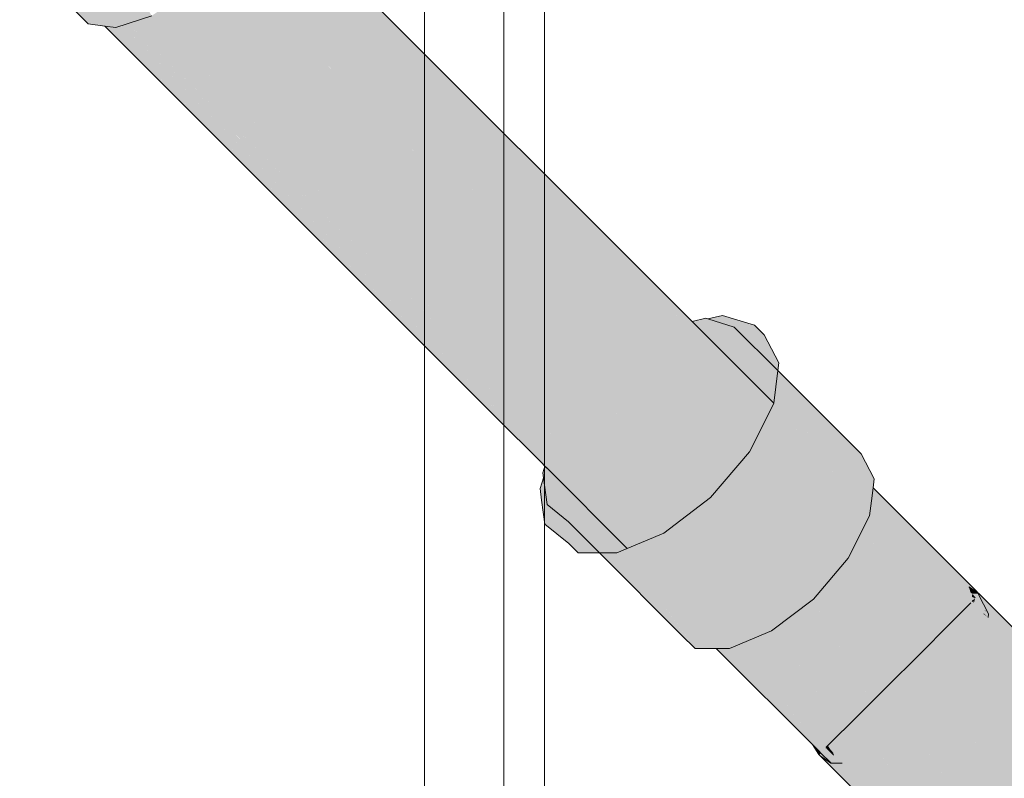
# Model space of a CAD drawing. Header units: millimetres. Extents: x 321 to 585, y -277 to 9.
# Tile 412 of 656: x 513.807 to 514.566, y -201.86 to -201.276. Entities that reach past the tile are written whole.
import ezdxf

# ---------------------------------------------------------------- set-up
doc = ezdxf.new("R2010")
doc.units = ezdxf.units.MM
doc.header["$MEASUREMENT"] = 0
for name, color, linetype, lineweight in [('IFC-Elemento construtivo genérico-Contorno', 253, 'Continuous', 5), ('TQ-Condutos', 3, 'Continuous', 25), ('TQ-Conexões', 9, 'Continuous', 18)]:
    doc.layers.add(name, color=color, linetype=linetype, lineweight=lineweight)

msp = doc.modelspace()

# ---------------------------------------------------------------- hatches: boundary and pattern name
at = {"layer": 'TQ-Condutos', "linetype": 'Continuous'}
for points in [[(514.30808, -201.49144), (514.01394, -201.1973), (513.98532, -201.16868), (513.9862, -201.17155), (514.01868, -201.20383)], [(514.38684, -201.57447), (514.38795, -201.57229), (514.38806, -201.57142), (514.32586, -201.50922), (514.3252, -201.50856), (514.31699, -201.50035), (514.31172, -201.49874), (514.31699, -201.50035), (514.30808, -201.49144), (514.01868, -201.20383), (513.9862, -201.17155), (513.99019, -201.18455), (514.02088, -201.20686), (514.29707, -201.48806), (514.02088, -201.20686), (513.99019, -201.18455), (513.99059, -201.18511), (514.04165, -201.23544), (514.04199, -201.23592), (514.04165, -201.23544), (513.99026, -201.18478), (514.04226, -201.23629), (514.29617, -201.48778), (514.30521, -201.49674), (514.31933, -201.51073), (514.30576, -201.49691), (514.31869, -201.51007), (514.31933, -201.51073)], [(514.21472, -201.61712), (514.27812, -201.68218), (514.28099, -201.68098), (514.28166, -201.6807), (514.28287, -201.68019), (514.28716, -201.67839), (514.28734, -201.67832), (514.21749, -201.60871), (514.2874, -201.67829), (514.28759, -201.67821), (514.28882, -201.67769), (514.293, -201.67594), (514.21761, -201.60832), (514.293, -201.67594), (514.30081, -201.67267), (514.30301, -201.67175), (514.30898, -201.66732), (514.30919, -201.66716), (514.30952, -201.66691), (514.30961, -201.66684), (514.22571, -201.58367), (514.30961, -201.66684), (514.30989, -201.66663), (514.31121, -201.66562), (514.31551, -201.66235), (514.22596, -201.58291), (514.31551, -201.66235), (514.32475, -201.65532), (514.32696, -201.65363), (514.33413, -201.64817), (514.33459, -201.64783), (514.33469, -201.64775), (514.23657, -201.55061), (514.33585, -201.64836), (514.23687, -201.54968), (514.335, -201.64751), (514.33645, -201.64641), (514.33947, -201.6441), (514.34063, -201.64275), (514.34165, -201.64155), (514.34932, -201.63254), (514.35005, -201.63168), (514.3522, -201.62916), (514.35336, -201.62779), (514.35675, -201.62381), (514.25789, -201.52495), (514.35715, -201.62335), (514.35736, -201.62309), (514.35843, -201.62185), (514.36164, -201.61807), (514.25876, -201.52475), (514.36164, -201.61807), (514.36555, -201.61348), (514.36892, -201.60953), (514.36939, -201.60897), (514.37037, -201.60703), (514.37424, -201.59939), (514.37436, -201.59916), (514.29192, -201.51708), (514.37439, -201.5991), (514.37449, -201.59889), (514.37503, -201.59784), (514.37673, -201.59446), (514.29243, -201.51696), (514.37673, -201.59446), (514.38002, -201.58797), (514.38088, -201.58626), (514.38102, -201.58599), (514.38419, -201.57973), (514.38443, -201.57924), (514.38518, -201.57777), (514.31933, -201.51073), (514.31597, -201.51151), (514.31933, -201.51073), (514.31867, -201.51007), (514.30521, -201.49674), (514.30182, -201.4957), (514.30521, -201.49674), (514.29617, -201.48778), (514.04226, -201.23629), (513.9906, -201.18511), (513.99314, -201.18861), (513.9906, -201.18511), (513.99026, -201.18478), (513.99018, -201.18454), (513.98453, -201.17911), (513.98435, -201.17989), (513.99072, -201.18626), (513.99324, -201.18875), (514.04446, -201.23931), (513.99324, -201.18875), (513.99333, -201.18887), (514.04629, -201.24183), (514.2905, -201.48604), (514.29942, -201.49497), (514.31531, -201.51085), (514.29942, -201.49497), (514.28354, -201.49009), (514.29942, -201.49497), (514.2905, -201.48604), (514.04629, -201.24183), (513.99333, -201.18887), (514.00187, -201.20063), (514.00458, -201.20435), (514.05553, -201.25455), (514.00458, -201.20435), (514.00187, -201.20063), (513.99333, -201.18887), (513.98435, -201.17989), (513.9835, -201.18358), (514.00838, -201.20958), (513.98673, -201.18696), (513.9835, -201.18358), (513.98013, -201.19815), (514.03134, -201.24118), (514.06849, -201.27239), (514.26566, -201.47841), (514.27406, -201.48719), (514.30008, -201.51437), (514.30072, -201.51504), (514.30005, -201.51438), (514.27125, -201.48632), (514.26113, -201.48322), (514.25754, -201.48212), (514.29177, -201.5163), (514.25754, -201.48212), (514.2569, -201.48192), (514.25671, -201.48187), (514.29126, -201.51641), (514.22437, -201.47194), (514.27063, -201.52119), (514.27126, -201.52186), (514.27058, -201.5212), (514.21686, -201.46964), (514.20092, -201.46475), (514.21686, -201.46964), (514.27126, -201.52186), (514.22437, -201.47194), (514.29126, -201.51641), (514.25671, -201.48187), (514.23165, -201.47418), (514.25671, -201.48187), (514.2569, -201.48192), (514.25754, -201.48212), (514.26113, -201.48322), (514.27125, -201.48632), (514.30072, -201.51504), (514.27406, -201.48719), (514.26566, -201.47841), (514.10645, -201.32464), (514.26566, -201.47841), (514.06849, -201.27239), (514.03134, -201.24118), (513.98013, -201.19815), (514.0497, -201.26643), (513.9794, -201.20128), (514.05346, -201.27162), (514.10012, -201.31593), (514.05346, -201.27162), (513.9794, -201.20128), (514.05681, -201.27622), (514.10557, -201.32342), (514.05681, -201.27622), (514.05742, -201.27706), (514.05681, -201.27622), (513.9794, -201.20128), (513.97928, -201.20181), (514.05797, -201.27781), (513.97928, -201.20181), (514.05966, -201.28014), (513.97928, -201.20181), (513.9794, -201.20128), (514.0497, -201.26643), (513.98013, -201.19815), (513.97869, -201.20059), (513.97844, -201.201), (513.97754, -201.20254), (513.97882, -201.20382), (514.06187, -201.28319), (514.10918, -201.3284), (514.26196, -201.47727), (514.10918, -201.3284), (514.06187, -201.28319), (514.06393, -201.28602), (514.11241, -201.33283), (514.06393, -201.28602), (514.06187, -201.28319), (513.97882, -201.20382), (514.07131, -201.29617), (513.97882, -201.20382), (513.97754, -201.20254), (513.97748, -201.20263), (513.97879, -201.20394), (514.07145, -201.29637), (514.12397, -201.34875), (514.12416, -201.34901), (514.24856, -201.47316), (514.12416, -201.34901), (514.12397, -201.34875), (514.07145, -201.29637), (514.07157, -201.29653), (514.07145, -201.29637), (513.97879, -201.20394), (514.07208, -201.29724), (514.12496, -201.35011), (514.24776, -201.47291), (513.97748, -201.20263), (513.97512, -201.20663), (514.21615, -201.4632), (513.96345, -201.22641), (514.20732, -201.46048), (513.96359, -201.22654), (513.96301, -201.22715), (513.96297, -201.22723), (513.96486, -201.2315), (513.96297, -201.22723), (513.96203, -201.22882), (513.96498, -201.23177), (513.96203, -201.22882), (513.96296, -201.22721), (513.96172, -201.22851), (513.96159, -201.22865), (513.96193, -201.22899), (513.9652, -201.23225), (514.18853, -201.45471), (514.19756, -201.46372), (514.25809, -201.52409), (514.19756, -201.46372), (514.19646, -201.46338), (514.19756, -201.46372), (514.18853, -201.45471), (513.96521, -201.23227), (514.18726, -201.45432), (514.18679, -201.45385), (514.18684, -201.45419), (514.18724, -201.4571), (514.19258, -201.46219), (514.19626, -201.46332), (514.25723, -201.52429), (514.24818, -201.51524), (514.24422, -201.5273), (514.24818, -201.51524), (514.24681, -201.51387), (514.19626, -201.46332), (514.19258, -201.46219), (514.18724, -201.4571), (514.18773, -201.46071), (514.18894, -201.46956), (514.18913, -201.47092), (514.24257, -201.52677), (514.24329, -201.52751), (514.24393, -201.52819), (514.24329, -201.52751), (514.24257, -201.52677), (514.24225, -201.52775), (514.24257, -201.52677), (514.18913, -201.47092), (514.18983, -201.47607), (514.1899, -201.47657), (514.23893, -201.52852), (514.24196, -201.52864), (514.23893, -201.52852), (514.23502, -201.52943), (514.23565, -201.5301), (514.23996, -201.53472), (514.24131, -201.53617), (514.23992, -201.53485), (514.19157, -201.4888), (514.19383, -201.50531), (514.19157, -201.4888), (514.24131, -201.53617), (514.19061, -201.48177), (514.23502, -201.52943), (514.23893, -201.52852), (514.1899, -201.47657), (514.19054, -201.48127), (514.1899, -201.47657), (514.18983, -201.47607), (514.18913, -201.47092), (514.18894, -201.46956), (514.18773, -201.46071), (514.18724, -201.4571), (514.18638, -201.46029), (514.18724, -201.4571), (514.18684, -201.45419), (514.18679, -201.45385), (514.18245, -201.44951), (514.18292, -201.45299), (514.18245, -201.44951), (513.96159, -201.22865), (513.96114, -201.22913), (513.95944, -201.23092), (514.1674, -201.44822), (514.18381, -201.4595), (514.1674, -201.44822), (514.17587, -201.45707), (514.18475, -201.46635), (514.17587, -201.45707), (514.17281, -201.45613), (514.17587, -201.45707), (514.1674, -201.44822), (514.16141, -201.44638), (514.16972, -201.45518), (514.18551, -201.47191), (514.16972, -201.45518), (514.16625, -201.45412), (514.16972, -201.45518), (514.16141, -201.44638), (514.1674, -201.44822), (513.95944, -201.23092), (513.95876, -201.23164), (513.95814, -201.23229), (514.15612, -201.44475), (514.16428, -201.45351), (514.18621, -201.47704), (513.95814, -201.23229), (513.94209, -201.24921), (513.9411, -201.25026), (514.18725, -201.48469), (513.9411, -201.25026), (513.93887, -201.25261), (514.18971, -201.50267), (514.19406, -201.50701), (514.18971, -201.50267), (513.93887, -201.25261), (513.93872, -201.25277), (514.18988, -201.50393), (514.19422, -201.50815), (514.23549, -201.54831), (514.19422, -201.50815), (514.18988, -201.50393), (514.19424, -201.50829), (514.23519, -201.54924), (514.19424, -201.50829), (514.19774, -201.53386), (514.19816, -201.53693), (514.22855, -201.56942), (514.22991, -201.57087), (514.22852, -201.56953), (514.1987, -201.54093), (514.20073, -201.55571), (514.1987, -201.54093), (514.22991, -201.57087), (514.19816, -201.53693), (514.19774, -201.53386), (514.19424, -201.50829), (514.18988, -201.50393), (513.93495, -201.25564), (514.19375, -201.53222), (514.19437, -201.53677), (514.19668, -201.5537), (514.20105, -201.55805), (514.22458, -201.58153), (514.20105, -201.55805), (514.20117, -201.55898), (514.20105, -201.55805), (514.19668, -201.5537), (514.19683, -201.5548), (514.2012, -201.55916), (514.22433, -201.58229), (514.2012, -201.55916), (514.20388, -201.5788), (514.2012, -201.55916), (514.19683, -201.5548), (514.19668, -201.5537), (514.19437, -201.53677), (514.19375, -201.53222), (513.95179, -201.27363), (513.93519, -201.2559), (513.93495, -201.25564), (513.93477, -201.25576), (513.92243, -201.26409), (513.91586, -201.26853), (513.9152, -201.26897), (513.91284, -201.27056), (513.9127, -201.27066), (513.90967, -201.27271), (514.20002, -201.57814), (513.89079, -201.27913), (514.20028, -201.58002), (514.20463, -201.58425), (514.22046, -201.59964), (514.20443, -201.58277), (514.2191, -201.5982), (514.22046, -201.59964), (514.21907, -201.59829), (514.20463, -201.58425), (514.20597, -201.59403), (514.20463, -201.58425), (514.20028, -201.58002), (513.88871, -201.27981), (514.20202, -201.59274), (514.20639, -201.59711), (514.21623, -201.60693), (514.20639, -201.59711), (514.20644, -201.59751), (514.20639, -201.59711), (514.20202, -201.59274), (514.20209, -201.59332), (514.20647, -201.5977), (514.2161, -201.60732), (514.20647, -201.5977), (514.20766, -201.60637), (514.20647, -201.5977), (514.20209, -201.59332), (514.20202, -201.59274), (513.88862, -201.27984), (513.88666, -201.28049), (514.20382, -201.60593), (514.20821, -201.61044), (514.21334, -201.61571)], [(514.21615, -201.4632), (513.97879, -201.21052), (513.96442, -201.22566), (513.97879, -201.21052), (513.97512, -201.20663), (513.96408, -201.22534), (513.96345, -201.22641), (513.96359, -201.22654)], [(513.93549, -201.25617), (514.18988, -201.50393), (513.93891, -201.25296), (513.93872, -201.25277), (513.93786, -201.25368), (513.93495, -201.25564)], [(514.20002, -201.57814), (513.90983, -201.27288), (513.90964, -201.27273), (513.90901, -201.27315), (513.8911, -201.27903), (513.89488, -201.28269), (513.8911, -201.27903), (513.89079, -201.27913), (513.89464, -201.28285)], [(514.20202, -201.59274), (513.89292, -201.28402), (513.88871, -201.27981), (513.88862, -201.27984), (513.89284, -201.28406)], [(514.20028, -201.58002), (513.89462, -201.28286), (513.89079, -201.27913), (513.88871, -201.27981), (513.89301, -201.28395)], [(514.20388, -201.60642), (513.87697, -201.28367), (513.87451, -201.28124), (513.87293, -201.28102), (513.87596, -201.284)], [(514.27592, -201.6831), (514.27812, -201.68218), (514.2312, -201.63403), (514.21472, -201.61712), (514.2142, -201.61872), (514.21472, -201.61712), (514.21333, -201.61575), (514.20825, -201.61074), (514.21472, -201.61712), (514.20821, -201.61044), (514.20382, -201.60593), (513.87451, -201.28124), (514.20388, -201.60642), (513.87293, -201.28102), (514.20435, -201.60985), (514.20651, -201.6118), (514.20866, -201.61373), (514.20944, -201.61444), (514.21159, -201.61637), (514.21277, -201.61744), (514.21365, -201.61823), (514.21277, -201.61744), (514.21159, -201.61637), (514.20944, -201.61444), (514.20866, -201.61373), (514.20651, -201.6118), (514.20873, -201.61419), (514.20651, -201.6118), (514.20435, -201.60985), (513.87293, -201.28102), (514.17822, -201.58632), (514.20476, -201.61286), (514.20914, -201.61724), (514.21193, -201.62002), (514.21332, -201.62141), (514.27528, -201.68337)], [(514.20382, -201.60593), (513.88937, -201.28328), (513.88666, -201.28049), (513.88634, -201.28059), (513.88147, -201.28219), (513.87463, -201.28125), (513.87705, -201.28364), (513.87463, -201.28125), (513.87451, -201.28124), (513.87698, -201.28367)], [(514.31933, -201.51073), (514.38518, -201.57777), (514.38652, -201.57511), (514.38684, -201.57447)], [(514.29192, -201.51708), (514.37436, -201.59916), (514.37439, -201.5991)], [(514.25789, -201.52495), (514.35675, -201.62381), (514.35708, -201.62343), (514.35715, -201.62335)], [(514.23657, -201.55061), (514.33469, -201.64775), (514.33499, -201.64751)], [(514.21749, -201.60871), (514.28734, -201.67832), (514.2874, -201.67829)], [(514.53474, -201.73028), (514.52049, -201.74468), (514.54763, -201.74317)], [(520.89182, -208.08737), (514.65386, -201.83744), (514.5519, -201.74743), (514.64798, -201.84351)], [(520.87709, -208.10225), (514.64766, -201.84372), (514.54862, -201.77376), (514.63318, -201.85833)], [(520.794, -208.18524), (514.56649, -201.92504), (514.45697, -201.84819), (514.55009, -201.94131)]]:
    msp.add_hatch(color=73, dxfattribs=at).paths.add_polyline_path(points)
at = {"layer": 'TQ-Conexões', "linetype": 'Continuous'}
for points in [[(513.82139, -201.23126), (513.81686, -201.22562), (513.81298, -201.22603), (513.80737, -201.22663), (513.80748, -201.22673), (513.81606, -201.22953), (513.80748, -201.22673), (513.85999, -201.27924), (513.87293, -201.28102), (513.88147, -201.28219), (513.90901, -201.27315), (513.89927, -201.25657), (513.89031, -201.24131), (513.87519, -201.2364), (513.89031, -201.24131), (513.87735, -201.21925), (513.85724, -201.22137), (513.87086, -201.23499), (513.85724, -201.22137), (513.87735, -201.21925), (513.87242, -201.21085), (513.85613, -201.22025), (513.85352, -201.22176), (513.86709, -201.23377), (513.88914, -201.25328), (513.86709, -201.23377), (513.85352, -201.22176), (513.86615, -201.23346), (513.88669, -201.25248), (513.87556, -201.24886), (513.88669, -201.25248), (513.86615, -201.23346), (513.85352, -201.22176), (513.8451, -201.22662), (513.84493, -201.22656), (513.845, -201.22668), (513.85524, -201.24226), (513.84493, -201.22656), (513.8451, -201.22662), (513.85352, -201.22176), (513.84253, -201.22292), (513.83587, -201.22362), (513.82413, -201.22486), (513.83493, -201.23566), (513.83109, -201.23441), (513.83493, -201.23566), (513.82413, -201.22486), (513.82133, -201.22515), (513.82936, -201.23385), (513.82133, -201.22515), (513.81747, -201.22556), (513.82403, -201.23211), (513.82314, -201.23182), (513.82403, -201.23211), (513.81747, -201.22556), (513.81686, -201.22562)], [(514.39087, -201.54882), (514.35774, -201.51285), (514.33728, -201.50658), (514.33578, -201.50612), (514.3252, -201.50856), (514.32564, -201.50901), (514.33522, -201.50705), (514.32564, -201.50901), (514.32586, -201.50922), (514.33094, -201.51431), (514.34399, -201.52736), (514.289, -201.58534), (514.35645, -201.53981), (514.289, -201.58534), (514.22865, -201.63675), (514.24069, -201.64878), (514.22865, -201.63675), (514.21736, -201.62546), (514.21478, -201.62288), (514.21332, -201.62141), (514.21214, -201.62024), (514.21245, -201.62406), (514.21214, -201.62024), (514.21193, -201.62002), (514.21023, -201.62518), (514.21077, -201.62915), (514.21357, -201.64959), (514.22995, -201.66289), (514.25471, -201.6628), (514.22995, -201.66289), (514.25383, -201.68677), (514.25782, -201.69069), (514.25805, -201.69059), (514.25417, -201.68677), (514.27105, -201.68515), (514.26729, -201.68672), (514.25417, -201.68677), (514.25805, -201.69059), (514.25782, -201.69069), (514.324, -201.75561), (514.27391, -201.6867), (514.27238, -201.68459), (514.26143, -201.66952), (514.27238, -201.68459), (514.28397, -201.70053), (514.32757, -201.76051), (514.34389, -201.76045), (514.28748, -201.69557), (514.27503, -201.68347), (514.27212, -201.68021), (514.27528, -201.68337), (514.27657, -201.68283), (514.25654, -201.6628), (514.27657, -201.68283), (514.27528, -201.68337), (514.27503, -201.68347), (514.28748, -201.69557), (514.34389, -201.76045), (514.35232, -201.76042), (514.35416, -201.76041), (514.38636, -201.74692), (514.30217, -201.6721), (514.30772, -201.66828), (514.28874, -201.6493), (514.30772, -201.66828), (514.38636, -201.74692), (514.33371, -201.6485), (514.33449, -201.64996), (514.38636, -201.74692), (514.41861, -201.72237), (514.33998, -201.64372), (514.33947, -201.6441), (514.32099, -201.62473), (514.33947, -201.6441), (514.33988, -201.64362), (514.41861, -201.72237), (514.36143, -201.61833), (514.41861, -201.72237), (514.44533, -201.691), (514.36659, -201.61226), (514.3477, -201.59336), (514.36659, -201.61226), (514.36735, -201.61301), (514.36939, -201.60897), (514.36735, -201.61301), (514.44533, -201.691), (514.38381, -201.59204), (514.38058, -201.58685), (514.44533, -201.691), (514.46189, -201.65825), (514.38392, -201.58026), (514.36427, -201.56061), (514.38392, -201.58026), (514.38662, -201.58296), (514.46189, -201.65825), (514.38826, -201.57166), (514.38806, -201.57142), (514.38795, -201.57229), (514.38479, -201.57854), (514.37745, -201.56081), (514.36571, -201.54907), (514.37745, -201.56081), (514.36782, -201.53213), (514.37745, -201.56081), (514.38936, -201.561), (514.38997, -201.55606), (514.39017, -201.55448), (514.38997, -201.55606), (514.38936, -201.561), (514.39061, -201.56268), (514.42376, -201.60713), (514.38806, -201.57142), (514.46189, -201.65825), (514.46333, -201.6467), (514.46459, -201.63665), (514.46544, -201.62977), (514.45536, -201.61047), (514.39119, -201.5463), (514.35774, -201.51285)], [(514.34871, -201.50393), (514.33728, -201.50658), (514.34563, -201.50914), (514.35131, -201.53468), (514.3688, -201.51625), (514.37331, -201.51149)], [(514.38063, -201.51881), (514.37331, -201.51149), (514.36507, -201.52018), (514.36377, -201.54713), (514.29632, -201.59266), (514.25557, -201.66366), (514.26331, -201.67141), (514.25557, -201.66366), (514.24801, -201.6561), (514.23727, -201.67021), (514.23019, -201.67951), (514.2465, -201.67945), (514.23019, -201.67951), (514.2375, -201.68684), (514.24981, -201.68276), (514.25997, -201.6794), (514.26795, -201.67605), (514.25997, -201.6794), (514.24981, -201.68276), (514.2375, -201.68684), (514.25383, -201.68677), (514.26729, -201.68672), (514.27528, -201.68337), (514.27365, -201.68175), (514.27528, -201.68337), (514.29604, -201.66428), (514.27528, -201.68337), (514.30335, -201.6716), (514.33215, -201.63678), (514.30335, -201.6716), (514.33947, -201.6441), (514.36207, -201.60166), (514.38062, -201.56496), (514.38063, -201.56399), (514.38063, -201.53575), (514.38063, -201.56399), (514.38062, -201.56496), (514.38073, -201.5641), (514.38062, -201.56496), (514.36207, -201.60166), (514.33947, -201.6441), (514.36939, -201.60897), (514.38795, -201.57229), (514.38781, -201.57118), (514.38386, -201.53897), (514.38781, -201.57118), (514.38795, -201.57229), (514.38786, -201.57122), (514.38522, -201.54033), (514.3846, -201.53307), (514.38522, -201.54033), (514.38786, -201.57122), (514.38806, -201.57142), (514.39119, -201.5463), (514.39192, -201.54039)], [(514.42376, -201.60713), (514.39192, -201.56444), (514.38936, -201.561), (514.38806, -201.57142), (514.38828, -201.57164)], [(514.38795, -201.57229), (514.38806, -201.57142), (514.38786, -201.57122)], [(514.2081, -201.63729), (514.20931, -201.64613), (514.21184, -201.66463), (514.21173, -201.6481), (514.21184, -201.66463), (514.21523, -201.66174), (514.22172, -201.65621), (514.21357, -201.64959), (514.21164, -201.6355), (514.21077, -201.62915)], [(514.54588, -201.71899), (514.54506, -201.71743), (514.54474, -201.7168), (514.52722, -201.69928), (514.46459, -201.63665), (514.46444, -201.63783), (514.46372, -201.64359), (514.52155, -201.69928), (514.46372, -201.64359), (514.46369, -201.64385), (514.46367, -201.64398), (514.46366, -201.64407), (514.46344, -201.64582), (514.46673, -201.65009), (514.4905, -201.68096), (514.51189, -201.69526), (514.51536, -201.69757), (514.51563, -201.69776), (514.51536, -201.69757), (514.51189, -201.69526), (514.4905, -201.68096), (514.50461, -201.69928), (514.53125, -201.73387), (514.53912, -201.72577), (514.53475, -201.73028), (514.53917, -201.72581), (514.54011, -201.72485), (514.53917, -201.72581), (514.53475, -201.73028), (514.53125, -201.73387), (514.53569, -201.7294), (514.53127, -201.73387), (514.53142, -201.73389), (514.54531, -201.73562), (514.54976, -201.73394), (514.54326, -201.72894), (514.54992, -201.73328), (514.54994, -201.73319), (514.54206, -201.72506), (514.54104, -201.724), (514.54084, -201.7242), (514.54223, -201.72559), (514.54083, -201.72419), (514.53922, -201.72585), (514.53867, -201.7264), (514.53922, -201.72584), (514.53979, -201.72526), (514.54083, -201.72419), (514.54103, -201.72399), (514.5408, -201.72416), (514.54093, -201.72403), (514.54074, -201.7241), (514.51592, -201.69928), (514.54074, -201.7241), (514.541, -201.72396), (514.54094, -201.7239), (514.54152, -201.7233), (514.542, -201.72281), (514.54111, -201.72197), (514.542, -201.72281), (514.5422, -201.72275), (514.54213, -201.72268), (514.54101, -201.72164), (514.51711, -201.69928), (514.51791, -201.69928), (514.51912, -201.69928), (514.51791, -201.69928), (514.51711, -201.69928), (514.54101, -201.72164), (514.541, -201.72159), (514.54084, -201.72108), (514.541, -201.72159), (514.54101, -201.72164), (514.54213, -201.72268), (514.54239, -201.72256), (514.54232, -201.72248), (514.54081, -201.72098), (514.52154, -201.7017), (514.52751, -201.70569), (514.52154, -201.7017), (514.5424, -201.72257), (514.54281, -201.72215), (514.5424, -201.72257), (514.5536, -201.73377)], [(514.33988, -201.64362), (514.33947, -201.6441), (514.33998, -201.64372)], [(514.54522, -201.75357), (514.5455, -201.75236), (514.53126, -201.73388), (514.53123, -201.73383), (514.4663, -201.64953), (514.46189, -201.65825), (514.45799, -201.66597), (514.46063, -201.66841), (514.45799, -201.66597), (514.45786, -201.66622), (514.46056, -201.66892), (514.52837, -201.73672), (514.52841, -201.73676)], [(514.46626, -201.64962), (514.4663, -201.64953), (514.46344, -201.64582), (514.46333, -201.6467), (514.46189, -201.65825)], [(514.22172, -201.65621), (514.21184, -201.66463), (514.23019, -201.67951), (514.23727, -201.67021), (514.22995, -201.66289)], [(514.54424, -201.75778), (514.54522, -201.75357), (514.52837, -201.73672), (514.45786, -201.66622), (514.45712, -201.66769), (514.51279, -201.75246), (514.53279, -201.78291), (514.54121, -201.76865)], [(514.30241, -201.67232), (514.38636, -201.74692), (514.30877, -201.66933), (514.30772, -201.66828), (514.30335, -201.6716), (514.30217, -201.6721)], [(514.53218, -201.78394), (514.53279, -201.78291), (514.51277, -201.75243), (514.46063, -201.67304), (514.45712, -201.66769), (514.44533, -201.691), (514.44288, -201.69387), (514.44358, -201.69446), (514.44288, -201.69387), (514.44254, -201.69428), (514.44329, -201.69503), (514.50674, -201.75849), (514.44254, -201.69428), (514.44151, -201.69548), (514.48921, -201.77608), (514.50991, -201.81106), (514.52553, -201.79458), (514.53074, -201.78638)], [(514.32757, -201.76051), (514.324, -201.75561), (514.25383, -201.68677), (514.31692, -201.74986)], [(514.50907, -201.81194), (514.50991, -201.81106), (514.4892, -201.77606), (514.44151, -201.69548), (514.41949, -201.72134), (514.41902, -201.72189), (514.4812, -201.78407)], [(514.54506, -201.71743), (514.53834, -201.71293), (514.5385, -201.71346)], [(514.54596, -201.71803), (514.54506, -201.71743), (514.53852, -201.71352), (514.54511, -201.71751)], [(514.54646, -201.71836), (514.54596, -201.71803), (514.54511, -201.71751), (514.53853, -201.71355), (514.53969, -201.71734), (514.54513, -201.71755), (514.53969, -201.71734), (514.54109, -201.71836), (514.54555, -201.71836), (514.54544, -201.71814), (514.54555, -201.71836), (514.5463, -201.71836), (514.54646, -201.71836), (514.54604, -201.71811)], [(514.54109, -201.71836), (514.54072, -201.7207), (514.54311, -201.72167), (514.54343, -201.72134), (514.54354, -201.72122)], [(514.5456, -201.71846), (514.54109, -201.71836), (514.54362, -201.72132), (514.55254, -201.73173), (514.54588, -201.71899), (514.54637, -201.71848), (514.54629, -201.71836), (514.54555, -201.71836), (514.54109, -201.71836)], [(514.54639, -201.71846), (514.54588, -201.71899), (514.54157, -201.72345), (514.54592, -201.71907), (514.54157, -201.72346), (514.5416, -201.72355), (514.54209, -201.72514), (514.54624, -201.71968), (514.54637, -201.71861), (514.54624, -201.71968), (514.54209, -201.72514), (514.5536, -201.73377), (514.54223, -201.72559), (514.55325, -201.73661), (514.54224, -201.72563), (514.54296, -201.72798), (514.54301, -201.72815), (514.55322, -201.73682), (514.5571, -201.74046), (514.55367, -201.73324), (514.5571, -201.74046), (514.55322, -201.73682), (514.54301, -201.72815), (514.54308, -201.72838), (514.55317, -201.73727), (514.54308, -201.72838), (514.54316, -201.72862), (514.55309, -201.73789), (514.55744, -201.74111), (514.55309, -201.73789), (514.54316, -201.72862), (514.54375, -201.73054), (514.55254, -201.74229), (514.63673, -201.85475), (514.65293, -201.8384), (514.55302, -201.73848), (514.55838, -201.74292), (514.55302, -201.73848), (514.55939, -201.74486), (514.57067, -201.75459), (514.56954, -201.7529), (514.57067, -201.75459), (514.55939, -201.74486), (514.57377, -201.75923), (514.65293, -201.8384), (514.65397, -201.83733), (514.54639, -201.71846), (514.6362, -201.81956), (514.5541, -201.72979), (514.6362, -201.81956), (514.55439, -201.72746), (514.54695, -201.71909), (514.54645, -201.71853)], [(514.5463, -201.71836), (514.54647, -201.71838), (514.54646, -201.71836)], [(514.54647, -201.71838), (514.5463, -201.71836), (514.54639, -201.71846), (514.5468, -201.71886)], [(514.54681, -201.71888), (514.54639, -201.71846), (514.54692, -201.71904), (514.65397, -201.83733), (514.65953, -201.8316)], [(514.5468, -201.71886), (514.54639, -201.71846), (514.54681, -201.71888)], [(514.48047, -201.83331), (514.48154, -201.83259), (514.50728, -201.81383), (514.50836, -201.81269), (514.50907, -201.81194), (514.48121, -201.78407), (514.41912, -201.72198), (514.41861, -201.72237), (514.41785, -201.72295), (514.41796, -201.72313), (514.46357, -201.80166), (514.41785, -201.72295), (514.39127, -201.74318), (514.39074, -201.74359), (514.45618, -201.80903)], [(514.41902, -201.72189), (514.41861, -201.72237), (514.41912, -201.72198)], [(514.54894, -201.73748), (514.54375, -201.73054), (514.53979, -201.72526), (514.52359, -201.74162), (514.5434, -201.76143), (514.54484, -201.75522), (514.5434, -201.76143), (514.54723, -201.76526), (514.54941, -201.76743), (514.55048, -201.75883), (514.54756, -201.74345), (514.55048, -201.75883), (514.54941, -201.76743), (514.5576, -201.77563), (514.55346, -201.76214), (514.5517, -201.75642), (514.55104, -201.75429), (514.54763, -201.74317), (514.54732, -201.74217), (514.54763, -201.74317), (514.54786, -201.74218), (514.54763, -201.74317), (514.55104, -201.75429), (514.5517, -201.75642), (514.55346, -201.76214), (514.5576, -201.77563), (514.63673, -201.85475), (514.5563, -201.74731), (514.55254, -201.74229)], [(514.54093, -201.72403), (514.541, -201.72396), (514.54074, -201.7241)], [(514.54093, -201.72403), (514.5408, -201.72416), (514.54103, -201.72399)], [(514.54317, -201.72178), (514.54154, -201.72334), (514.54083, -201.72419), (514.54156, -201.72343), (514.54223, -201.72559)], [(514.54083, -201.72419), (514.54095, -201.72409), (514.54157, -201.72345), (514.54156, -201.72343)], [(514.5536, -201.73377), (514.55052, -201.73069), (514.54243, -201.7226), (514.54224, -201.72279), (514.54211, -201.72291), (514.54157, -201.72346), (514.54105, -201.72399), (514.54195, -201.72468), (514.55038, -201.73126), (514.54195, -201.72468), (514.54094, -201.7239), (514.54206, -201.72506), (514.55037, -201.73133), (514.5536, -201.73377), (514.55048, -201.73082), (514.5505, -201.73077)], [(514.542, -201.72281), (514.54152, -201.7233), (514.54094, -201.7239), (514.54154, -201.72336), (514.54207, -201.72287), (514.54217, -201.72277)], [(514.54154, -201.72337), (514.54094, -201.7239), (514.54101, -201.72395)], [(514.54154, -201.72337), (514.54183, -201.72312), (514.54207, -201.72287)], [(514.54156, -201.72341), (514.54209, -201.72289), (514.54183, -201.72312)], [(514.54994, -201.73319), (514.55325, -201.73661), (514.5536, -201.73377), (514.55037, -201.73133), (514.54206, -201.72506)], [(514.54217, -201.72277), (514.54207, -201.72287), (514.54221, -201.72276)], [(514.54236, -201.72259), (514.54239, -201.72256), (514.54213, -201.72268)], [(514.54213, -201.72268), (514.5422, -201.72275), (514.54236, -201.72259)], [(514.54236, -201.72259), (514.5422, -201.72275), (514.5424, -201.72257)], [(514.5473, -201.74457), (514.54531, -201.73562), (514.53125, -201.73387), (514.5455, -201.75236)], [(514.55325, -201.73661), (514.54992, -201.73328), (514.54976, -201.73394)], [(514.5536, -201.73377), (514.5505, -201.73077), (514.55048, -201.73082)], [(514.5447, -201.76273), (514.5434, -201.76143), (514.54206, -201.76721), (514.5434, -201.76143), (514.52359, -201.74162), (514.50059, -201.76473), (514.54133, -201.76844), (514.50059, -201.76473), (514.47475, -201.79057), (514.49576, -201.82299), (514.4979, -201.82629), (514.5637, -201.92782), (514.58789, -201.90369), (514.50504, -201.82085), (514.50258, -201.81839), (514.50277, -201.81859), (514.50504, -201.82085), (514.51239, -201.81526), (514.50312, -201.81822), (514.50363, -201.81768), (514.50312, -201.81822), (514.50977, -201.81354), (514.50841, -201.81264), (514.50977, -201.81354), (514.50312, -201.81822), (514.51239, -201.81526), (514.51682, -201.80878), (514.51345, -201.80732), (514.51962, -201.80082), (514.52079, -201.79958), (514.52181, -201.79851), (514.52079, -201.79958), (514.51962, -201.80082), (514.51345, -201.80732), (514.51682, -201.80878), (514.5219, -201.80134), (514.52272, -201.79996), (514.5265, -201.79356), (514.52272, -201.79996), (514.5219, -201.80134), (514.51682, -201.80878), (514.51797, -201.80801), (514.51682, -201.80878), (514.51239, -201.81526), (514.5166, -201.81032), (514.51939, -201.80705), (514.5166, -201.81032), (514.51239, -201.81526), (514.50504, -201.82085), (514.50643, -201.82225), (514.50839, -201.82421), (514.51316, -201.81615), (514.51474, -201.81347), (514.51316, -201.81615), (514.50839, -201.82421), (514.58789, -201.90369), (514.52588, -201.80499), (514.52017, -201.80652), (514.52588, -201.80499), (514.52485, -201.80336), (514.52387, -201.80179), (514.58789, -201.90369), (514.61372, -201.87785), (514.53021, -201.79435), (514.52792, -201.79206), (514.52758, -201.79172), (514.53162, -201.78488), (514.53959, -201.7714), (514.54108, -201.76887), (514.53959, -201.7714), (514.54166, -201.76893), (514.53959, -201.7714), (514.53162, -201.78488), (514.52758, -201.79172), (514.53021, -201.79435), (514.53174, -201.79589), (514.5359, -201.78766), (514.54103, -201.77165), (514.5359, -201.78766), (514.53174, -201.79589), (514.53473, -201.79887), (514.53703, -201.78896), (514.53786, -201.78537), (514.53853, -201.78247), (514.53786, -201.78537), (514.53703, -201.78896), (514.53473, -201.79887), (514.61372, -201.87785), (514.54612, -201.77567), (514.54376, -201.77211), (514.61372, -201.87785), (514.63673, -201.85475), (514.54723, -201.76526)], [(514.45243, -201.8436), (514.44046, -201.82469), (514.39022, -201.7453), (514.38966, -201.74441), (514.38795, -201.74571), (514.38636, -201.74692), (514.36854, -201.76048), (514.36822, -201.76073), (514.36854, -201.76048), (514.38636, -201.74692), (514.3639, -201.75633), (514.36346, -201.75652), (514.36791, -201.76097), (514.436, -201.82906)], [(514.44046, -201.82469), (514.47779, -201.83512), (514.47979, -201.83377), (514.48047, -201.83331), (514.45632, -201.80916), (514.39074, -201.74359), (514.38966, -201.74441)], [(514.42508, -201.83988), (514.42531, -201.83966), (514.40556, -201.81366), (514.39671, -201.80201), (514.40199, -201.81009), (514.39671, -201.80201), (514.36509, -201.76037), (514.36247, -201.75693), (514.35878, -201.75848), (514.35416, -201.76041), (514.35232, -201.76042), (514.35286, -201.76096), (514.35387, -201.76197), (514.35286, -201.76096), (514.35232, -201.76042), (514.34869, -201.7627), (514.38128, -201.78938), (514.34869, -201.7627), (514.35232, -201.76042), (514.34593, -201.76044), (514.34389, -201.76045), (514.34743, -201.76323), (514.38357, -201.79167), (514.38432, -201.79242), (514.38357, -201.79167), (514.34743, -201.76323), (514.34389, -201.76045), (514.3469, -201.76346), (514.41794, -201.83449), (514.42305, -201.83961), (514.42419, -201.84075), (514.43228, -201.84883), (514.44071, -201.8488), (514.43286, -201.84094), (514.42847, -201.83656), (514.42525, -201.83958), (514.42533, -201.83963), (514.42596, -201.84001), (514.42525, -201.83958), (514.42553, -201.83995), (514.42531, -201.83966)], [(514.42847, -201.83656), (514.4295, -201.83555), (514.42944, -201.83547), (514.43422, -201.84113), (514.44298, -201.84232), (514.45025, -201.84331), (514.45241, -201.84359), (514.436, -201.82906), (514.37364, -201.7667), (514.38177, -201.77914), (514.37364, -201.7667), (514.36346, -201.75652), (514.36284, -201.75677), (514.36247, -201.75693), (514.39671, -201.80201), (514.40552, -201.8136), (514.42525, -201.83958), (514.4284, -201.83649)], [(514.43639, -201.85295), (514.45163, -201.86213), (514.43244, -201.84883), (514.43228, -201.84883), (514.43249, -201.84904), (514.43218, -201.84883), (514.43249, -201.84904), (514.43228, -201.84883), (514.43194, -201.8485), (514.43189, -201.84845), (514.43175, -201.84831), (514.42305, -201.84232), (514.42391, -201.84318), (514.42957, -201.84884), (514.53596, -201.95522), (514.52079, -201.93734), (514.50991, -201.92646), (514.52079, -201.93734), (514.47338, -201.88147), (514.53596, -201.95522), (514.5416, -201.94969), (514.54533, -201.94604), (514.4825, -201.88322), (514.47367, -201.87718), (514.4825, -201.88322), (514.44804, -201.84877), (514.44704, -201.84877), (514.44804, -201.84877), (514.44138, -201.8421), (514.44071, -201.84201), (514.44138, -201.8421), (514.44522, -201.84595), (514.45237, -201.8436), (514.44522, -201.84595), (514.44804, -201.84877), (514.45027, -201.851), (514.45567, -201.84873), (514.46375, -201.84514), (514.45637, -201.84228), (514.46375, -201.84514), (514.45567, -201.84873), (514.45027, -201.851), (514.54533, -201.94604), (514.47506, -201.84865), (514.46412, -201.84519), (514.47506, -201.84865), (514.46654, -201.84552), (514.46483, -201.8449), (514.46654, -201.84552), (514.47506, -201.84865), (514.47348, -201.84647), (514.47061, -201.84248), (514.45708, -201.84205), (514.47061, -201.84248), (514.54533, -201.94604), (514.5637, -201.92782), (514.47606, -201.84019), (514.47277, -201.8369), (514.47373, -201.83786), (514.47741, -201.83537), (514.47373, -201.83786), (514.47606, -201.84019), (514.47761, -201.84174), (514.48401, -201.83686), (514.49115, -201.83086), (514.48671, -201.8291), (514.49115, -201.83086), (514.48401, -201.83686), (514.47761, -201.84174), (514.5637, -201.92782), (514.50032, -201.83003), (514.49245, -201.83044), (514.50032, -201.83003), (514.49691, -201.82897), (514.4951, -201.82842), (514.49691, -201.82897), (514.50032, -201.83003), (514.49916, -201.82823), (514.4979, -201.82629), (514.49003, -201.82686), (514.4979, -201.82629), (514.49576, -201.82299), (514.49275, -201.82503), (514.49576, -201.82299), (514.47475, -201.79057), (514.45056, -201.81469), (514.46777, -201.83854), (514.46217, -201.84038), (514.46777, -201.83854), (514.45056, -201.81469), (514.43219, -201.83291), (514.4398, -201.84189), (514.43219, -201.83291), (514.42847, -201.83656), (514.43506, -201.84124), (514.44565, -201.84878), (514.46434, -201.87081), (514.44565, -201.84878), (514.43506, -201.84124), (514.4331, -201.84098), (514.44129, -201.84879), (514.4331, -201.84098), (514.43286, -201.84094), (514.44041, -201.84851), (514.44071, -201.8488), (514.45898, -201.86708), (514.45924, -201.86732), (514.43956, -201.8488), (514.45898, -201.86708), (514.4407, -201.8488), (514.44041, -201.84851), (514.43284, -201.84094), (514.43239, -201.84088), (514.42791, -201.84027), (514.42735, -201.84391), (514.42419, -201.84075), (514.42282, -201.84209), (514.43173, -201.84829), (514.43251, -201.84883), (514.43244, -201.84883), (514.45163, -201.86213)], [(514.44046, -201.82469), (514.45241, -201.84358), (514.478, -201.83518)], [(514.41794, -201.83449), (514.42287, -201.84205), (514.42297, -201.84195), (514.42419, -201.84075), (514.41829, -201.83485)], [(514.42626, -201.84282), (514.4339, -201.84282), (514.42799, -201.83703), (514.4256, -201.84216), (514.42354, -201.84282)], [(514.42525, -201.83958), (514.42846, -201.83656), (514.4284, -201.83649)], [(514.42807, -201.83681), (514.43196, -201.84082), (514.43285, -201.84094)], [(514.42815, -201.83688), (514.43275, -201.84085), (514.42846, -201.83656)], [(514.43289, -201.84095), (514.42981, -201.83524), (514.42847, -201.83656)], [(514.43275, -201.84085), (514.43282, -201.84092), (514.43286, -201.84094), (514.42847, -201.83656)], [(514.43286, -201.84094), (514.43422, -201.84113), (514.42952, -201.83556), (514.42849, -201.83658)], [(514.43289, -201.84095), (514.43292, -201.84101), (514.43473, -201.84282), (514.43358, -201.84104), (514.42976, -201.83516)], [(514.4339, -201.84282), (514.43583, -201.84391), (514.44663, -201.84282), (514.43015, -201.83478), (514.43373, -201.84106), (514.43473, -201.84282)], [(514.4339, -201.84282), (514.43196, -201.84082), (514.43185, -201.84081)], [(514.43291, -201.84101), (514.43284, -201.84094), (514.43196, -201.84082), (514.4339, -201.84282), (514.43294, -201.84104)], [(514.4339, -201.84282), (514.43473, -201.84282), (514.43292, -201.84101)], [(514.43473, -201.84282), (514.43373, -201.84106), (514.43358, -201.84104)], [(514.42282, -201.84209), (514.42288, -201.84215), (514.42289, -201.84214)], [(514.42288, -201.84215), (514.42305, -201.84232), (514.43173, -201.84829), (514.42297, -201.84219)], [(514.42337, -201.84282), (514.4236, -201.84288), (514.42354, -201.84282), (514.42305, -201.84232)], [(514.42337, -201.84282), (514.42377, -201.84304), (514.4236, -201.84288)], [(514.42337, -201.84282), (514.42391, -201.84318), (514.42377, -201.84304)], [(514.4263, -201.84286), (514.42626, -201.84282), (514.4236, -201.84288)], [(514.43016, -201.84671), (514.42391, -201.84318), (514.43218, -201.84883)], [(514.4263, -201.84286), (514.42726, -201.84382), (514.43868, -201.84676), (514.43583, -201.84391), (514.4339, -201.84282)], [(514.44964, -201.85772), (514.44071, -201.8488), (514.43396, -201.84882)]]:
    msp.add_hatch(color=93, dxfattribs=at).paths.add_polyline_path(points)

# ---------------------------------------------------------------- linework, layer by layer
at = {"layer": 'IFC-Elemento construtivo genérico-Contorno', "lineweight": 5}
for p, q in [((514.11916, -202.44506), (514.11916, -200.24506)), ((514.18013, -202.44506), (514.18013, -200.24506)), ((514.21161, -202.44506), (514.21161, -200.24506))]:
    msp.add_line(p, q, dxfattribs=at)
at = {"layer": 'TQ-Condutos'}
for p, q in [((514.30808, -201.49144), (514.01394, -201.1973)), ((513.87293, -201.28102), (514.17822, -201.58632)), ((514.31699, -201.50035), (514.30808, -201.49144)), ((514.3252, -201.50856), (514.31699, -201.50035)), ((514.32586, -201.50922), (514.3252, -201.50856)), ((514.38806, -201.57142), (514.32586, -201.50922)), ((514.17822, -201.58632), (514.20476, -201.61286)), ((514.20476, -201.61286), (514.20914, -201.61724)), ((514.20914, -201.61724), (514.21193, -201.62002)), ((514.21193, -201.62002), (514.21332, -201.62141)), ((514.21332, -201.62141), (514.27528, -201.68337))]:
    msp.add_line(p, q, dxfattribs=at)
at = {"layer": 'TQ-Conexões'}
for p, q in [((513.80748, -201.22673), (513.85999, -201.27924)), ((513.85999, -201.27924), (513.87293, -201.28102)), ((513.88147, -201.28219), (513.90901, -201.27315)), ((513.87293, -201.28102), (513.88147, -201.28219)), ((514.33578, -201.50612), (514.3252, -201.50856)), ((514.33728, -201.50658), (514.33578, -201.50612)), ((514.34871, -201.50393), (514.33728, -201.50658)), ((514.35774, -201.51285), (514.33728, -201.50658)), ((514.37331, -201.51149), (514.34871, -201.50393)), ((514.39119, -201.5463), (514.35774, -201.51285)), ((514.38063, -201.51881), (514.37331, -201.51149)), ((514.39192, -201.54039), (514.38063, -201.51881)), ((514.39119, -201.5463), (514.39192, -201.54039)), ((514.38806, -201.57142), (514.39119, -201.5463)), ((514.45536, -201.61047), (514.39119, -201.5463)), ((514.36939, -201.60897), (514.38795, -201.57229)), ((514.38795, -201.57229), (514.38806, -201.57142)), ((514.33947, -201.6441), (514.36939, -201.60897)), ((514.46544, -201.62977), (514.45536, -201.61047)), ((514.21193, -201.62002), (514.21023, -201.62518)), ((514.21077, -201.62915), (514.2081, -201.63729)), ((514.21023, -201.62518), (514.21077, -201.62915)), ((514.21077, -201.62915), (514.21357, -201.64959)), ((514.46333, -201.6467), (514.46459, -201.63665)), ((514.46459, -201.63665), (514.46544, -201.62977)), ((514.52722, -201.69928), (514.46459, -201.63665)), ((514.2081, -201.63729), (514.20931, -201.64613)), ((514.30335, -201.6716), (514.33947, -201.6441)), ((514.20931, -201.64613), (514.21184, -201.66463)), ((514.21357, -201.64959), (514.22995, -201.66289)), ((514.46189, -201.65825), (514.46333, -201.6467)), ((514.44533, -201.691), (514.46189, -201.65825)), ((514.21184, -201.66463), (514.23019, -201.67951)), ((514.22995, -201.66289), (514.25383, -201.68677)), ((514.27528, -201.68337), (514.30335, -201.6716)), ((514.23019, -201.67951), (514.2375, -201.68684)), ((514.2375, -201.68684), (514.25383, -201.68677)), ((514.25383, -201.68677), (514.26729, -201.68672)), ((514.25383, -201.68677), (514.31692, -201.74986)), ((514.26729, -201.68672), (514.27528, -201.68337)), ((514.41861, -201.72237), (514.44533, -201.691)), ((514.54474, -201.7168), (514.52722, -201.69928)), ((514.54506, -201.71743), (514.53834, -201.71293)), ((514.54506, -201.71743), (514.54474, -201.7168)), ((514.54588, -201.71899), (514.54506, -201.71743)), ((514.54596, -201.71803), (514.54506, -201.71743)), ((514.54639, -201.71846), (514.54588, -201.71899)), ((514.5536, -201.73377), (514.54588, -201.71899)), ((514.54646, -201.71836), (514.54596, -201.71803)), ((514.54681, -201.71888), (514.54639, -201.71846)), ((514.54647, -201.71838), (514.54646, -201.71836)), ((514.5468, -201.71886), (514.54647, -201.71838)), ((514.54681, -201.71888), (514.5468, -201.71886)), ((514.65953, -201.8316), (514.54681, -201.71888)), ((514.38636, -201.74692), (514.41861, -201.72237)), ((514.53979, -201.72526), (514.52359, -201.74162)), ((514.54156, -201.72343), (514.54083, -201.72419)), ((514.55325, -201.73661), (514.5536, -201.73377)), ((514.52359, -201.74162), (514.50059, -201.76473)), ((514.31692, -201.74986), (514.32757, -201.76051)), ((514.35416, -201.76041), (514.38636, -201.74692)), ((514.32757, -201.76051), (514.34389, -201.76045)), ((514.34389, -201.76045), (514.35232, -201.76042)), ((514.34389, -201.76045), (514.3469, -201.76346)), ((514.3469, -201.76346), (514.41794, -201.83449)), ((514.35232, -201.76042), (514.35416, -201.76041)), ((514.50059, -201.76473), (514.47475, -201.79057)), ((514.47475, -201.79057), (514.45056, -201.81469)), ((514.45056, -201.81469), (514.43219, -201.83291)), ((514.43219, -201.83291), (514.42847, -201.83656)), ((514.41794, -201.83449), (514.42305, -201.83961)), ((514.41794, -201.83449), (514.42287, -201.84205)), ((514.42419, -201.84075), (514.42282, -201.84209)), ((514.42305, -201.83961), (514.42419, -201.84075)), ((514.42419, -201.84075), (514.43228, -201.84883)), ((514.42282, -201.84209), (514.42288, -201.84215)), ((514.42288, -201.84215), (514.42305, -201.84232)), ((514.42305, -201.84232), (514.42391, -201.84318)), ((514.42305, -201.84232), (514.42337, -201.84282)), ((514.42337, -201.84282), (514.42391, -201.84318)), ((514.42391, -201.84318), (514.42957, -201.84884)), ((514.42391, -201.84318), (514.43218, -201.84883)), ((514.42957, -201.84884), (514.53596, -201.95522)), ((514.43228, -201.84883), (514.44071, -201.8488))]:
    msp.add_line(p, q, dxfattribs=at)

doc.saveas('drawing.dxf')
